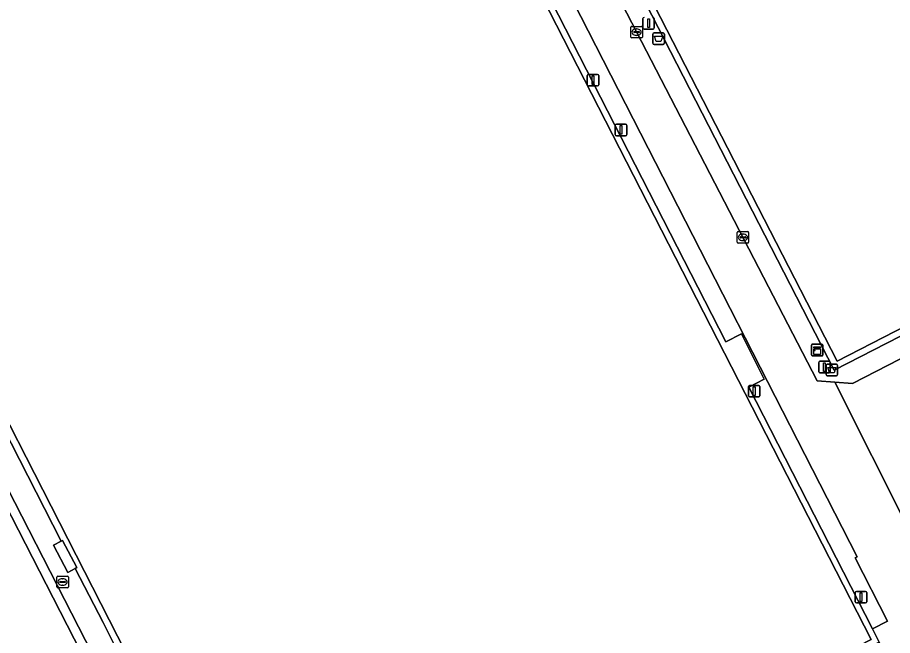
# Model space of a CAD drawing. Extents: x 158835 to 160077, y 386387 to 387778.
# Drawn here: x 159538.9 to 159615, y 387327.1 to 387380.9 of the extents above; entities that cross this region are included whole.
import ezdxf

# ---------------------------------------------------------------- set-up
doc = ezdxf.new("R2010")
doc.units = 0
for name, color, linetype in [('IMGEO_Afvalbak', 7, 'Continuous'), ('IMGEO_Groenvoorziening', 7, 'Continuous'), ('IMGEO_Hek', 7, 'Continuous'), ('IMGEO_Kast', 7, 'Continuous'), ('IMGEO_Kolk', 7, 'Continuous'), ('IMGEO_Lichtmast', 7, 'Continuous'), ('IMGEO_Rijbaan_lokaal_open', 7, 'Continuous'), ('IMGEO_Terreindeel_open', 7, 'Continuous'), ('IMGEO_Voetpad_open', 7, 'Continuous')]:
    doc.layers.add(name, color=color, linetype=linetype)

msp = doc.modelspace()

# ---------------------------------------------------------------- linework, layer by layer
at = {"layer": 'IMGEO_Afvalbak'}
for p, q in [((159594.153, 387378.618), (159594.153, 387379.418)), ((159594.153, 387379.418), (159594.153, 387378.618)), ((159594.253, 387379.518), (159595.043, 387379.518)), ((159595.043, 387379.518), (159594.253, 387379.518)), ((159595.143, 387379.418), (159595.143, 387378.618)), ((159595.143, 387378.618), (159595.143, 387379.418)), ((159595.043, 387378.518), (159594.253, 387378.518)), ((159594.253, 387378.518), (159595.043, 387378.518)), ((159609.31, 387350.721), (159610.1, 387350.721)), ((159610.1, 387350.721), (159609.31, 387350.721)), ((159609.21, 387349.821), (159609.21, 387350.621)), ((159609.21, 387350.621), (159609.21, 387349.821)), ((159610.2, 387350.621), (159610.2, 387349.821)), ((159610.2, 387349.821), (159610.2, 387350.621)), ((159610.1, 387349.721), (159609.31, 387349.721)), ((159609.31, 387349.721), (159610.1, 387349.721))]:
    msp.add_line(p, q, dxfattribs=at)
for points in [[(159594.296, 387379.232), (159595, 387379.232), (159594.851, 387378.762), (159594.445, 387378.762), (159594.296, 387379.232)], [(159609.353, 387350.435), (159610.057, 387350.435), (159609.908, 387349.965), (159609.502, 387349.965), (159609.353, 387350.435)]]:
    msp.add_lwpolyline(points, dxfattribs=at)
for centre, start, end in [((159594.253, 387379.418), 90, 180), ((159594.253, 387379.418), 90, 180), ((159595.043, 387379.418), 0, 90), ((159595.043, 387379.418), 360, 90), ((159594.253, 387378.618), 180, 270), ((159594.253, 387378.618), 180, 270), ((159595.043, 387378.618), 270, 0), ((159595.043, 387378.618), 270, 0), ((159609.31, 387350.621), 90, 180), ((159609.31, 387350.621), 90, 180), ((159610.1, 387350.621), 0, 90), ((159610.1, 387350.621), 360, 90), ((159609.31, 387349.821), 180, 270), ((159609.31, 387349.821), 180, 270), ((159610.1, 387349.821), 270, 0), ((159610.1, 387349.821), 270, 0)]:
    msp.add_arc(centre, 0.1, start, end, dxfattribs=at)
at = {"layer": 'IMGEO_Groenvoorziening'}
for points in [[(159564.385, 387438.762), (159581.426, 387405.581), (159582.047, 387404.373), (159583.4, 387401.75), (159591.663, 387385.7), (159592.991, 387383.116), (159593.499, 387382.128), (159609.91, 387350.208), (159662.536, 387377.187), (159627.454, 387445.487), (159617.013, 387465.815)], [(159610.17, 387350.984), (159565.185, 387438.483), (159616.748, 387464.989), (159661.731, 387377.497)]]:
    msp.add_lwpolyline(points, close=True, dxfattribs=at)
msp.add_lwpolyline([(159533.536, 387284.016), (159559.064, 387297.137), (159558.907, 387297.443), (159513.019, 387386.95)], dxfattribs=at)
at = {"layer": 'IMGEO_Hek'}
for points in [[(159627.454, 387445.487), (159662.536, 387377.187), (159609.91, 387350.208), (159593.499, 387382.128), (159592.991, 387383.116)], [(159568.503, 387415.317), (159579.705, 387393.213), (159581.062, 387393.883), (159583.028, 387390.041), (159581.705, 387389.333), (159600.48, 387352.655), (159601.839, 387353.36), (159603.835, 387349.41), (159602.491, 387348.721), (159613.246, 387327.722)], [(159533.985, 387352.381), (159542.716, 387335.356)], [(159546.343, 387328.265), (159543.93, 387332.969)], [(159613.833, 387326.576), (159561.059, 387299.517), (159549.715, 387321.668), (159548.4, 387321.002), (159546.385, 387324.936), (159547.701, 387325.619), (159546.343, 387328.265)], [(159613.246, 387327.722), (159613.833, 387326.576)]]:
    msp.add_lwpolyline(points, dxfattribs=at)
at = {"layer": 'IMGEO_Kast'}
for p, q in [((159607.931, 387351.529), (159607.931, 387352.37)), ((159607.931, 387352.37), (159607.931, 387351.529)), ((159608.006, 387352.454), (159608.847, 387352.454)), ((159608.847, 387352.454), (159608.006, 387352.454)), ((159608.931, 387352.379), (159608.931, 387351.538)), ((159608.931, 387351.538), (159608.931, 387352.379)), ((159608.856, 387351.454), (159608.015, 387351.454)), ((159608.015, 387351.454), (159608.856, 387351.454))]:
    msp.add_line(p, q, dxfattribs=at)
for points in [[(159608.126, 387352.244), (159608.726, 387352.244), (159608.726, 387352.159), (159608.126, 387352.159), (159608.126, 387352.244)], [(159608.126, 387352.069), (159608.726, 387352.069), (159608.726, 387351.58), (159608.126, 387351.58), (159608.126, 387352.069)]]:
    msp.add_lwpolyline(points, dxfattribs=at)
msp.add_circle((159608.21, 387351.918), 0.0377, dxfattribs=at)
for centre, start, end in [((159608.009, 387352.376), 92.4484, 184.28452), ((159608.009, 387352.376), 92.4484, 184.28452), ((159608.853, 387352.376), 2.4484, 94.28452), ((159608.853, 387352.376), 2.4484, 94.28452), ((159608.009, 387351.532), 182.4484, 274.28452), ((159608.009, 387351.532), 182.4484, 274.28452), ((159608.853, 387351.532), 272.4484, 4.28452), ((159608.853, 387351.532), 272.4484, 4.28452)]:
    msp.add_arc(centre, 0.0779, start, end, dxfattribs=at)
at = {"layer": 'IMGEO_Kolk'}
for p, q in [((159592.231, 387379.158), (159592.231, 387380.01)), ((159592.306, 387380.084), (159593.158, 387380.084)), ((159592.533, 387379.627), (159592.931, 387379.627)), ((159592.719, 387379.864), (159592.744, 387379.864)), ((159593.232, 387380.01), (159593.232, 387379.158)), ((159593.158, 387379.084), (159592.306, 387379.084)), ((159592.49, 387379.578), (159592.49, 387379.59)), ((159592.928, 387379.541), (159592.53, 387379.541)), ((159592.742, 387379.304), (159592.717, 387379.304)), ((159592.974, 387379.59), (159592.974, 387379.578)), ((159601.473, 387361.32), (159601.473, 387362.172)), ((159601.548, 387362.246), (159602.4, 387362.246)), ((159602.474, 387362.172), (159602.474, 387361.32)), ((159601.732, 387361.74), (159601.732, 387361.752)), ((159602.17, 387361.703), (159601.772, 387361.703)), ((159601.775, 387361.789), (159602.173, 387361.789)), ((159601.984, 387361.466), (159601.959, 387361.466)), ((159601.961, 387362.026), (159601.986, 387362.026)), ((159602.216, 387361.752), (159602.216, 387361.74)), ((159602.4, 387361.246), (159601.548, 387361.246)), ((159542.329, 387331.377), (159542.329, 387332.229)), ((159542.404, 387332.303), (159543.256, 387332.303)), ((159542.588, 387331.797), (159542.588, 387331.809)), ((159543.026, 387331.76), (159542.628, 387331.76)), ((159542.631, 387331.846), (159543.029, 387331.846)), ((159542.817, 387332.083), (159542.842, 387332.083)), ((159543.072, 387331.809), (159543.072, 387331.797)), ((159543.33, 387332.229), (159543.33, 387331.377)), ((159543.256, 387331.303), (159542.404, 387331.303)), ((159542.84, 387331.523), (159542.815, 387331.523))]:
    msp.add_line(p, q, dxfattribs=at)
for points in [[(159592.231, 387379.158), (159592.231, 387380.01)], [(159592.306, 387380.084), (159593.158, 387380.084)], [(159593.232, 387380.01), (159593.232, 387379.158)], [(159593.158, 387379.084), (159592.306, 387379.084)], [(159601.473, 387361.32), (159601.473, 387362.172)], [(159601.548, 387362.246), (159602.4, 387362.246)], [(159602.474, 387362.172), (159602.474, 387361.32)], [(159602.4, 387361.246), (159601.548, 387361.246)], [(159542.329, 387331.377), (159542.329, 387332.229)], [(159542.404, 387332.303), (159543.256, 387332.303)], [(159543.33, 387332.229), (159543.33, 387331.377)], [(159543.256, 387331.303), (159542.404, 387331.303)]]:
    msp.add_lwpolyline(points, dxfattribs=at)
for centre, radius, start, end in [((159592.308, 387380.008), 0.0765, 91.55205, 178.44795), ((159592.308, 387380.008), 0.0765, 91.55205, 178.44795), ((159592.53, 387379.587), 0.0403, 85.87752, 175.75265), ((159592.935, 387379.589), 0.0386, 1.73085, 96.63898), ((159593.156, 387380.008), 0.0765, 1.55205, 88.44795), ((159593.156, 387380.008), 0.0765, 1.55205, 88.44795), ((159592.308, 387379.16), 0.0765, 181.55205, 268.44795), ((159592.308, 387379.16), 0.0765, 181.55205, 268.44795), ((159592.527, 387379.577), 0.0366, 178.93798, 274.71019), ((159592.931, 387379.584), 0.043, 264.86636, 352.45326), ((159593.156, 387379.16), 0.0765, 271.55205, 358.44795), ((159593.156, 387379.16), 0.0765, 271.55205, 358.44795), ((159601.55, 387362.17), 0.0765, 91.55205, 178.44795), ((159601.55, 387362.17), 0.0765, 91.55205, 178.44795), ((159602.398, 387362.17), 0.0765, 1.55205, 88.44795), ((159602.398, 387362.17), 0.0765, 1.55205, 88.44795), ((159601.772, 387361.749), 0.0403, 85.87752, 175.75265), ((159601.769, 387361.739), 0.0366, 178.93798, 274.71019), ((159602.173, 387361.746), 0.043, 264.86636, 352.45326), ((159602.177, 387361.751), 0.0386, 1.73085, 96.63898), ((159601.55, 387361.322), 0.0765, 181.55205, 268.44795), ((159601.55, 387361.322), 0.0765, 181.55205, 268.44795), ((159602.398, 387361.322), 0.0765, 271.55205, 358.44795), ((159602.398, 387361.322), 0.0765, 271.55205, 358.44795), ((159542.406, 387332.227), 0.0765, 91.55205, 178.44795), ((159542.406, 387332.227), 0.0765, 91.55205, 178.44795), ((159542.628, 387331.806), 0.0403, 85.87752, 175.75265), ((159542.625, 387331.796), 0.0366, 178.93798, 274.71019), ((159543.029, 387331.803), 0.043, 264.86636, 352.45326), ((159543.033, 387331.808), 0.0386, 1.73085, 96.63898), ((159543.254, 387332.227), 0.0765, 1.55205, 88.44795), ((159543.254, 387332.227), 0.0765, 1.55205, 88.44795), ((159542.406, 387331.379), 0.0765, 181.55205, 268.44795), ((159542.406, 387331.379), 0.0765, 181.55205, 268.44795), ((159543.254, 387331.379), 0.0765, 271.55205, 358.44795), ((159543.254, 387331.379), 0.0765, 271.55205, 358.44795)]:
    msp.add_arc(centre, radius, start, end, dxfattribs=at)
for centre, major_axis, ratio, start_param, end_param in [((159592.718, 387379.584), (-0.387, 0.002), 0.722429, 4.712389, 7.853982), ((159592.743, 387379.584), (-0.39, 0.002), 0.717154, 1.570796, 4.712389), ((159601.96, 387361.746), (-0.387, 0.002), 0.722429, 4.712389, 7.853982), ((159601.985, 387361.746), (-0.39, 0.002), 0.717154, 1.570796, 4.712389), ((159542.816, 387331.803), (-0.387, 0.002), 0.722429, 4.712389, 7.853982), ((159542.841, 387331.803), (-0.39, 0.002), 0.717154, 1.570796, 4.712389)]:
    msp.add_ellipse(centre, major_axis=major_axis, ratio=ratio, start_param=start_param, end_param=end_param, dxfattribs=at)
at = {"layer": 'IMGEO_Lichtmast'}
for p, q in [((159593.276, 387379.954), (159593.276, 387380.754)), ((159593.276, 387380.754), (159593.276, 387379.954)), ((159594.266, 387380.754), (159594.266, 387379.954)), ((159594.266, 387379.954), (159594.266, 387380.754)), ((159594.166, 387379.854), (159593.376, 387379.854)), ((159593.376, 387379.854), (159594.166, 387379.854)), ((159588.446, 387375.011), (159588.446, 387375.811)), ((159588.446, 387375.811), (159588.446, 387375.011)), ((159588.546, 387375.911), (159589.336, 387375.911)), ((159589.336, 387375.911), (159588.546, 387375.911)), ((159589.436, 387375.811), (159589.436, 387375.011)), ((159589.436, 387375.011), (159589.436, 387375.811)), ((159589.336, 387374.911), (159588.546, 387374.911)), ((159588.546, 387374.911), (159589.336, 387374.911)), ((159590.879, 387370.68), (159590.879, 387371.48)), ((159590.879, 387371.48), (159590.879, 387370.68)), ((159590.979, 387371.58), (159591.769, 387371.58)), ((159591.769, 387371.58), (159590.979, 387371.58)), ((159591.869, 387371.48), (159591.869, 387370.68)), ((159591.869, 387370.68), (159591.869, 387371.48)), ((159591.769, 387370.58), (159590.979, 387370.58)), ((159590.979, 387370.58), (159591.769, 387370.58)), ((159608.569, 387350.076), (159608.569, 387350.876)), ((159608.569, 387350.876), (159608.569, 387350.076)), ((159608.669, 387350.976), (159609.459, 387350.976)), ((159609.459, 387350.976), (159608.669, 387350.976)), ((159609.559, 387350.876), (159609.559, 387350.076)), ((159609.559, 387350.076), (159609.559, 387350.876)), ((159609.459, 387349.976), (159608.669, 387349.976)), ((159608.669, 387349.976), (159609.459, 387349.976)), ((159602.458, 387347.98), (159602.458, 387348.78)), ((159602.458, 387348.78), (159602.458, 387347.98)), ((159602.558, 387348.88), (159603.348, 387348.88)), ((159603.348, 387348.88), (159602.558, 387348.88)), ((159603.448, 387348.78), (159603.448, 387347.98)), ((159603.448, 387347.98), (159603.448, 387348.78)), ((159603.348, 387347.88), (159602.558, 387347.88)), ((159602.558, 387347.88), (159603.348, 387347.88)), ((159611.844, 387330.98), (159612.634, 387330.98)), ((159612.634, 387330.98), (159611.844, 387330.98)), ((159611.744, 387330.08), (159611.744, 387330.88)), ((159611.744, 387330.88), (159611.744, 387330.08)), ((159612.734, 387330.88), (159612.734, 387330.08)), ((159612.734, 387330.08), (159612.734, 387330.88)), ((159612.634, 387329.98), (159611.844, 387329.98)), ((159611.844, 387329.98), (159612.634, 387329.98))]:
    msp.add_line(p, q, dxfattribs=at)
for points in [[(159593.696, 387380.729), (159593.846, 387380.729), (159593.846, 387379.979), (159593.696, 387379.979), (159593.696, 387380.729)], [(159588.866, 387375.786), (159589.016, 387375.786), (159589.016, 387375.036), (159588.866, 387375.036), (159588.866, 387375.786)], [(159591.299, 387371.455), (159591.449, 387371.455), (159591.449, 387370.705), (159591.299, 387370.705), (159591.299, 387371.455)], [(159608.989, 387350.851), (159609.139, 387350.851), (159609.139, 387350.101), (159608.989, 387350.101), (159608.989, 387350.851)], [(159602.878, 387348.755), (159603.028, 387348.755), (159603.028, 387348.005), (159602.878, 387348.005), (159602.878, 387348.755)], [(159612.164, 387330.855), (159612.314, 387330.855), (159612.314, 387330.105), (159612.164, 387330.105), (159612.164, 387330.855)]]:
    msp.add_lwpolyline(points, dxfattribs=at)
for centre, start, end in [((159593.376, 387380.754), 90, 180), ((159593.376, 387380.754), 90, 180), ((159594.166, 387380.754), 0, 90), ((159594.166, 387380.754), 360, 90), ((159593.376, 387379.954), 180, 270), ((159593.376, 387379.954), 180, 270), ((159594.166, 387379.954), 270, 0), ((159594.166, 387379.954), 270, 0), ((159588.546, 387375.811), 90, 180), ((159588.546, 387375.811), 90, 180), ((159589.336, 387375.811), 0, 90), ((159589.336, 387375.811), 360, 90), ((159588.546, 387375.011), 180, 270), ((159588.546, 387375.011), 180, 270), ((159589.336, 387375.011), 270, 0), ((159589.336, 387375.011), 270, 0), ((159590.979, 387371.48), 90, 180), ((159590.979, 387371.48), 90, 180), ((159591.769, 387371.48), 0, 90), ((159591.769, 387371.48), 360, 90), ((159590.979, 387370.68), 180, 270), ((159590.979, 387370.68), 180, 270), ((159591.769, 387370.68), 270, 0), ((159591.769, 387370.68), 270, 0), ((159608.669, 387350.876), 90, 180), ((159608.669, 387350.876), 90, 180), ((159609.459, 387350.876), 0, 90), ((159609.459, 387350.876), 360, 90), ((159608.669, 387350.076), 180, 270), ((159608.669, 387350.076), 180, 270), ((159609.459, 387350.076), 270, 0), ((159609.459, 387350.076), 270, 0), ((159602.558, 387348.78), 90, 180), ((159602.558, 387348.78), 90, 180), ((159603.348, 387348.78), 0, 90), ((159603.348, 387348.78), 360, 90), ((159602.558, 387347.98), 180, 270), ((159602.558, 387347.98), 180, 270), ((159603.348, 387347.98), 270, 0), ((159603.348, 387347.98), 270, 0), ((159611.844, 387330.88), 90, 180), ((159611.844, 387330.88), 90, 180), ((159612.634, 387330.88), 0, 90), ((159612.634, 387330.88), 360, 90), ((159611.844, 387330.08), 180, 270), ((159611.844, 387330.08), 180, 270), ((159612.634, 387330.08), 270, 0), ((159612.634, 387330.08), 270, 0)]:
    msp.add_arc(centre, 0.1, start, end, dxfattribs=at)
at = {"layer": 'IMGEO_Rijbaan_lokaal_open'}
for points in [[(159526.814, 387500), (159570.348, 387415.234), (159611.894, 387333.991), (159611.73, 387333.912), (159614.551, 387328.398), (159613.246, 387327.722), (159613.833, 387326.576), (159614.229, 387325.772), (159619.813, 387315.896), (159630.138, 387295.691), (159630.352, 387295.434), (159631.055, 387294.138), (159636.63, 387297.011), (159636.451, 387297.361), (159627.941, 387314.019), (159616.804, 387335.689), (159616.496, 387336.288), (159616.436, 387336.307), (159609.967, 387349.169), (159608.427, 387349.289), (159530.363, 387500)], [(159750.933, 387420.751), (159664.437, 387376.249), (159663.338, 387375.684), (159611.506, 387349.049), (159609.967, 387349.169), (159616.436, 387336.307), (159616.496, 387336.288)]]:
    msp.add_lwpolyline(points, dxfattribs=at)
at = {"layer": 'IMGEO_Terreindeel_open'}
for points in [[(159616.748, 387464.989), (159565.185, 387438.483), (159610.17, 387350.984), (159661.731, 387377.497)], [(159568.143, 387414.598), (159516.56, 387387.868), (159561.304, 387300.24), (159613.117, 387326.811)]]:
    msp.add_lwpolyline(points, close=True, dxfattribs=at)
at = {"layer": 'IMGEO_Voetpad_open'}
for points in [[(159552.949, 387445.748), (159568.503, 387415.317), (159579.705, 387393.213), (159581.062, 387393.883), (159583.028, 387390.041), (159581.705, 387389.333), (159600.48, 387352.655), (159601.839, 387353.36), (159603.835, 387349.41), (159602.491, 387348.721), (159613.246, 387327.722), (159614.551, 387328.398), (159611.73, 387333.912), (159611.894, 387333.991), (159570.348, 387415.234), (159526.814, 387500)], [(159530.363, 387500), (159608.427, 387349.289), (159609.967, 387349.169), (159611.506, 387349.049), (159663.338, 387375.684), (159662.536, 387377.187), (159609.91, 387350.208), (159593.499, 387382.128), (159592.991, 387383.116), (159592.135, 387382.674), (159590.843, 387385.247), (159591.663, 387385.7), (159583.4, 387401.75), (159582.512, 387401.337), (159581.199, 387403.9), (159582.047, 387404.373), (159581.426, 387405.581), (159564.385, 387438.762)], [(159533.985, 387352.381), (159542.716, 387335.356), (159542.833, 387335.418), (159544.082, 387333.049), (159543.93, 387332.969), (159546.343, 387328.265), (159547.701, 387325.619), (159546.385, 387324.936), (159548.4, 387321.002), (159549.715, 387321.668), (159561.059, 387299.517), (159613.833, 387326.576), (159613.246, 387327.722), (159602.491, 387348.721), (159603.835, 387349.41), (159601.839, 387353.36), (159600.48, 387352.655), (159581.705, 387389.333), (159583.028, 387390.041), (159581.062, 387393.883), (159579.705, 387393.213), (159568.503, 387415.317), (159515.648, 387388.171)], [(159505.339, 387403.731), (159559.631, 387297.813), (159561.443, 387298.741), (159561.059, 387299.517), (159549.715, 387321.668), (159548.4, 387321.002), (159546.385, 387324.936), (159547.701, 387325.619), (159546.343, 387328.265), (159543.93, 387332.969), (159543.297, 387332.635), (159542.048, 387335.004), (159542.716, 387335.356), (159533.985, 387352.381)]]:
    msp.add_lwpolyline(points, dxfattribs=at)
for points in [[(159496.241, 387419.277), (159512.259, 387387.716), (159513.019, 387386.95), (159558.907, 387297.443), (159559.631, 387297.813), (159505.339, 387403.731), (159500, 387413.872), (159496.948, 387419.649)], [(159561.304, 387300.24), (159516.56, 387387.868), (159568.143, 387414.598), (159613.117, 387326.811)], [(159544.082, 387333.049), (159542.833, 387335.418), (159542.716, 387335.356), (159542.048, 387335.004), (159543.297, 387332.635), (159543.93, 387332.969)]]:
    msp.add_lwpolyline(points, close=True, dxfattribs=at)

doc.saveas('drawing.dxf')
